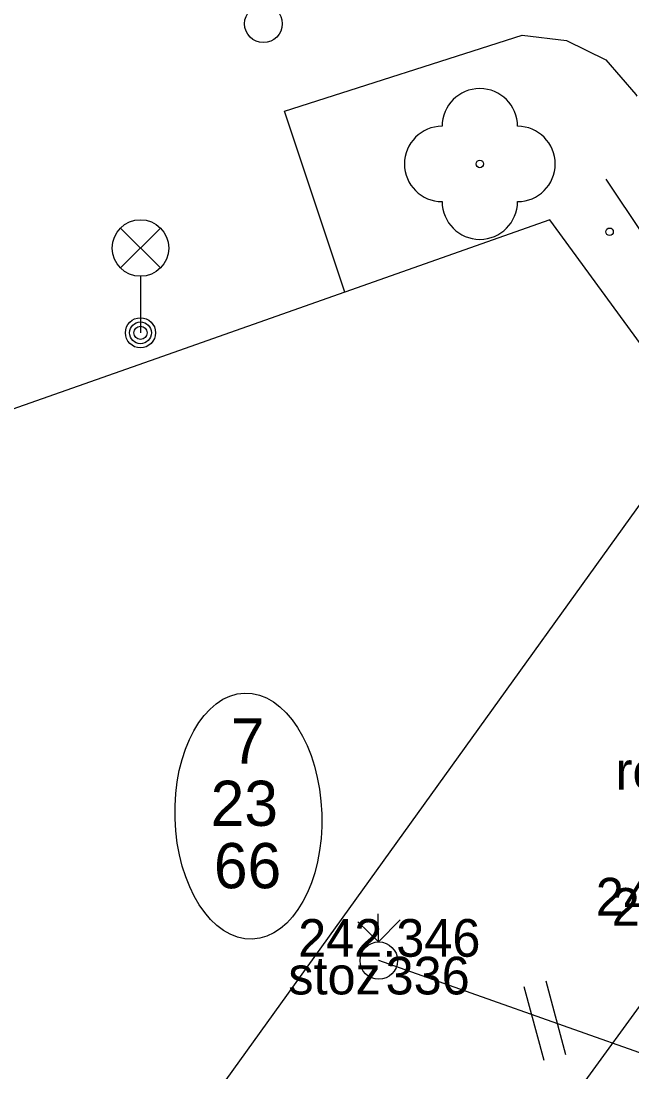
# Model space of a CAD drawing. Extents: x -599098 to -598820, y -1159597 to -1158744.
# Drawn here: x -598925.74 to -598917.64, y -1159380 to -1159366.05 of the extents above; entities that cross this region are included whole.
import ezdxf

# ---------------------------------------------------------------- set-up
doc = ezdxf.new("R2010")
doc.units = 0
for name, color, linetype in [('body', 7, 'Continuous'), ('druh pozemku stromy', 7, 'Continuous'), ('kresba', 7, 'Continuous'), ('kódy bodů', 7, 'Continuous'), ('trol_detaily', 7, 'Continuous'), ('trol_převěsy', 7, 'Continuous'), ('trol_ved sloupy konzoly', 7, 'Continuous'), ('trol_čísla sloupů', 7, 'Continuous'), ('výšky bodů', 7, 'Continuous'), ('značky IS', 7, 'Continuous'), ('čísla bodů', 7, 'Continuous')]:
    doc.layers.add(name, color=color, linetype=linetype)

msp = doc.modelspace()

# ---------------------------------------------------------------- linework, layer by layer
at = {"layer": 'body'}
msp.add_line((-598920.909, -1159378.469), (-598920.909, -1159378.469), dxfattribs=at)
at = {"layer": 'druh pozemku stromy'}
msp.add_lwpolyline([(-598917.99, -1159368.15), (-598917.49, -1159368.9), (-598916.99, -1159368.15)], dxfattribs=at)
for centre in [(-598919.66, -1159367.95), (-598917.94, -1159368.85)]:
    msp.add_circle(centre, 0.05, dxfattribs=at)
for centre, start, end in [((-598919.66, -1159367.45), 0, 180), ((-598920.16, -1159367.95), 90, 270), ((-598919.16, -1159367.95), 270, 90), ((-598919.66, -1159368.45), 180, 0)]:
    msp.add_arc(centre, 0.5, start, end, dxfattribs=at)
at = {"layer": 'kresba'}
msp.add_line((-598934.54, -1159402.45), (-598916.76, -1159378.057), dxfattribs=at)
for points in [[(-598921.45, -1159369.65), (-598922.25, -1159367.25), (-598919.1, -1159366.24)], [(-598919.1, -1159366.24), (-598918.51, -1159366.31), (-598917.99, -1159366.57), (-598917.59, -1159367.03), (-598917.58, -1159367.05)], [(-598918.73, -1159368.69), (-598921.45, -1159369.65), (-598924.03, -1159370.56), (-598935.33, -1159374.54), (-598938.26, -1159375.56), (-598940.5, -1159376.36), (-598944.27, -1159377.65), (-598946.87, -1159378.584)], [(-598937.39, -1159400.08), (-598916.76, -1159371.39), (-598918.73, -1159368.69)]]:
    msp.add_lwpolyline(points, dxfattribs=at)
at = {"layer": 'trol_detaily'}
for p, q in [((-598918.52, -1159379.769), (-598918.78, -1159378.793)), ((-598918.809, -1159379.846), (-598919.071, -1159378.87))]:
    msp.add_line(p, q, dxfattribs=at)
at = {"layer": 'trol_převěsy'}
msp.add_line((-598903.14, -1159384.83), (-598921, -1159378.52), dxfattribs=at)
at = {"layer": 'trol_ved sloupy konzoly'}
for q in [(-598921.01, -1159377.899), (-598921.279, -1159378.004), (-598920.718, -1159377.978)]:
    msp.add_line((-598921.004, -1159378.271), q, dxfattribs=at)
msp.add_circle((-598921, -1159378.52), 0.248, dxfattribs=at)
at = {"layer": 'trol_čísla sloupů'}
msp.add_ellipse((-598922.729, -1159376.603), major_axis=(0.051, -1.632), ratio=0.595913, dxfattribs=at)
at = {"layer": 'značky IS'}
for p, q in [((-598924.425, -1159369.33), (-598923.895, -1159368.8)), ((-598924.425, -1159368.8), (-598923.895, -1159369.33)), ((-598924.16, -1159369.44), (-598924.16, -1159370.19))]:
    msp.add_line(p, q, dxfattribs=at)
for centre, radius in [((-598922.53, -1159366.09), 0.25), ((-598924.16, -1159369.065), 0.375), ((-598924.16, -1159370.19), 0.2), ((-598924.16, -1159370.19), 0.145), ((-598924.16, -1159370.19), 0.0876)]:
    msp.add_circle(centre, radius, dxfattribs=at)

# ---------------------------------------------------------------- texts
at = {"layer": 'kódy bodů'}
for s, p in [('relDla', (-598917.859, -1159376.251)), ('stoz', (-598922.199, -1159378.969))]:
    msp.add_text(s, height=0.5, dxfattribs=at).set_placement(p)
at = {"layer": 'trol_čísla sloupů'}
for s, p in [('7', (-598922.961, -1159375.907)), ('23', (-598923.229, -1159376.733)), ('66', (-598923.186, -1159377.56))]:
    msp.add_text(s, height=0.6, dxfattribs=at).set_placement(p)
at = {"layer": 'výšky bodů'}
for s, p in [('242.158', (-598918.122, -1159377.922)), ('242.045', (-598917.912, -1159378.057)), ('242.346', (-598922.069, -1159378.469))]:
    msp.add_text(s, height=0.5, dxfattribs=at).set_placement(p)
at = {"layer": 'čísla bodů'}
msp.add_text('336', height=0.5, dxfattribs=at).set_placement((-598920.909, -1159378.969))

doc.saveas('drawing.dxf')
